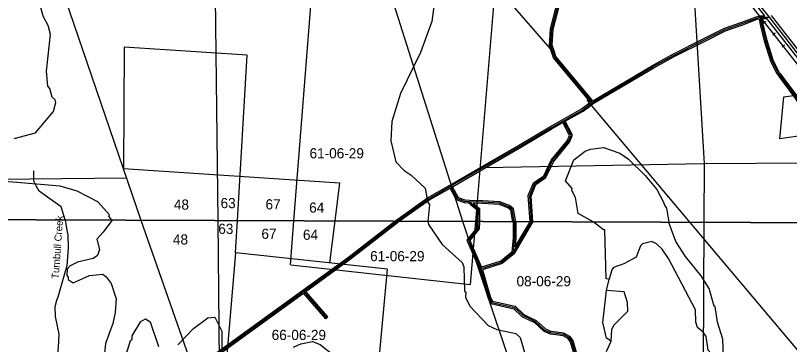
# Model space of a CAD drawing. Extents: x 418523 to 616617, y 1878279 to 2196743.
# Drawn here: x 515312 to 532459, y 2057533 to 2064823 of the extents above; entities that cross this region are included whole.
import ezdxf

# ---------------------------------------------------------------- set-up
doc = ezdxf.new("R2010")
doc.units = 0
for name, color, linetype in [('Level 1', 7, 'Continuous'), ('Level 13', 7, 'Continuous'), ('Level 14', 7, 'Continuous'), ('Level 2', 7, 'Continuous'), ('Level 31', 7, 'Continuous'), ('Level 32', 7, 'Continuous'), ('Level 34', 7, 'Continuous'), ('Level 37', 7, 'Continuous'), ('Level 41', 7, 'Continuous'), ('Level 5', 7, 'Continuous'), ('Level 55', 7, 'Continuous'), ('Level 63', 7, 'Continuous'), ('Level 7', 7, 'Continuous')]:
    doc.layers.add(name, color=color, linetype=linetype)

msp = doc.modelspace()

# ---------------------------------------------------------------- linework, layer by layer
at = {"layer": 'Level 1'}
for p, q in [((515775.285, 2067083.411), (518087.861, 2060289.79)), ((519715.147, 2066654.907), (519792.685, 2060279.514)), ((530255.058, 2066761.506), (530567.546, 2061545.046)), ((525224.632, 2060258.832), (523277.618, 2066406.519)), ((521479.981, 2060273.09), (521923.562, 2065890.861)), ((525944.145, 2065580.256), (525501.336, 2060257.779)), ((517718.923, 2064117.558), (517702.688, 2061435.536)), ((520442.344, 2063943.396), (517718.923, 2064117.558)), ((520228.679, 2060277.853), (520442.344, 2063943.396)), ((532335.836, 2063017.221), (537087.106, 2063742.87)), ((532240.876, 2062089.178), (532335.836, 2063017.221)), ((537009.866, 2062778.669), (532240.876, 2062089.178)), ((525703.106, 2061452.734), (530567.546, 2061545.046)), ((530567.546, 2061545.046), (530561.71, 2060238.511)), ((530567.546, 2061545.046), (534113.13, 2061559.674)), ((517702.688, 2061435.536), (522490.056, 2061116.086)), ((517778.986, 2061214.799), (514496.269, 2061182.907)), ((522490.056, 2061116.086), (522383.332, 2060269.651)), ((518087.86, 2060289.79), (519935.635, 2055014.978)), ((519792.684, 2060279.514), (519792.686, 2060279.315)), ((519792.686, 2060279.315), (519842.067, 2055573.636)), ((520186.965, 2059562.291), (520228.678, 2060277.853)), ((521403.284, 2059301.792), (521479.98, 2060273.09)), ((522383.331, 2060269.651), (522266.372, 2059342.048)), ((527219.641, 2054276.582), (525224.631, 2060258.832)), ((525501.335, 2060257.779), (525385.123, 2058860.975)), ((530561.709, 2060238.511), (530543.47, 2056157.758)), ((520186.965, 2059562.291), (519850.053, 2055569.597)), ((523553.825, 2059205.685), (520193.891, 2059561.557)), ((521415.29, 2059301.736), (525385.123, 2058860.975)), ((523188.094, 2055239.838), (523553.825, 2059205.685))]:
    msp.add_line(p, q, dxfattribs=at)
at = {"layer": 'Level 13'}
for p, q in [((532012.433, 2064786.118), (531055.697, 2066013.157)), ((533776.364, 2062515.915), (532012.433, 2064786.118))]:
    msp.add_line(p, q, dxfattribs=at)
at = {"layer": 'Level 14'}
for p, q in [((531912.692, 2064816.459), (531008.38, 2065976.262)), ((533817.906, 2062560.241), (532059.814, 2064822.932)), ((533728.984, 2062479.1), (531959.621, 2064756.297))]:
    msp.add_line(p, q, dxfattribs=at)
at = {"layer": 'Level 31'}
for p, q in [((531814.296, 2064786.796), (532012.433, 2064786.118)), ((528045.386, 2062860.055), (528093.626, 2062896.616)), ((525408.986, 2060661.948), (525365.424, 2060695.927)), ((523754.789, 2060259.531), (523761.68, 2060264.402)), ((525557.926, 2060257.563), (525557.885, 2060253.009)), ((526339.872, 2059566.869), (526744.015, 2060248.768)), ((526363.515, 2060250.124), (526362.705, 2060254.499)), ((526744.015, 2060248.768), (526743.709, 2060253.049)), ((522206.563, 2058124.99), (521697.145, 2058713.473))]:
    msp.add_line(p, q, dxfattribs=at)
for points in [[(527215.758, 2064026.741), (527170.975, 2064162.187), (527196.302, 2064521.406), (527318.617, 2065007.93)], [(528093.626, 2062896.616), (529439.125, 2063689.435), (529903.728, 2063946.026), (530547.386, 2064268.191), (531030.916, 2064510.911), (531413.099, 2064645.246), (531732.247, 2064766.347), (531814.296, 2064786.796)], [(532918.796, 2060229.537), (532800.346, 2060699.4), (532777.045, 2060922.773), (532942.31, 2061305.159), (532962.203, 2061384.008), (532742.304, 2062068.821), (532685.134, 2062292.309), (532704.913, 2062431.166), (532744.201, 2062629.232), (532744.766, 2062795.792), (532624.521, 2062994.402), (532244.83, 2063503.744), (532211.079, 2063538.408), (532071.831, 2063824.73), (531933.422, 2064263.428), (531847.62, 2064627.393), (531814.296, 2064786.796)], [(528093.626, 2062896.616), (527256.784, 2063902.584), (527215.758, 2064026.741)], [(527450.574, 2062490.119), (527870.826, 2062727.931), (528045.386, 2062860.055)], [(524950.391, 2061039.638), (526506.264, 2061935.237), (527164.483, 2062328.208), (527450.574, 2062490.119)], [(526743.71, 2060253.049), (526702.698, 2060826.427), (526814.14, 2061098.057), (527037.851, 2061251.459), (527202.42, 2061598.91), (527561.015, 2062032.592), (527620.366, 2062166.941), (527450.574, 2062490.119)], [(523761.681, 2060264.402), (524453.955, 2060753.768), (524950.391, 2061039.638)], [(525365.424, 2060695.927), (525265.718, 2060698.468), (525105.451, 2060761.597), (524950.391, 2061039.638)], [(526362.706, 2060254.499), (526313.202, 2060521.967), (526238.094, 2060586.97), (526036.104, 2060668.063), (525661.061, 2060689.046), (525365.424, 2060695.927)], [(525408.986, 2060661.948), (525560.476, 2060534.482), (525557.927, 2060257.563)], [(521697.145, 2058713.473), (522709.068, 2059447.272), (523754.789, 2060259.531)], [(525557.885, 2060253.009), (525556.715, 2060103.544), (525345.578, 2059841.368), (525617.145, 2059210.876)], [(526363.515, 2060250.124), (526368.267, 2059895.527), (526339.872, 2059566.869)], [(526339.872, 2059566.869), (526077.62, 2059351.422), (525617.145, 2059210.876)], [(525617.145, 2059210.876), (525808.885, 2058563.58), (525861.088, 2058466.293), (526364.032, 2058351.392), (526556.195, 2058173.962), (526681.665, 2058114.237), (526827.67, 2058042.801), (527034.358, 2057853.686), (527165.854, 2057796.85), (527294.657, 2057784.392), (527443.69, 2057762.771), (527563.433, 2057694.341), (527630.245, 2057608.642), (527767.545, 2057132.111), (527814.215, 2056629.717), (527785.944, 2056333.426), (527779.064, 2056177.798), (527830.774, 2056027.783)], [(518921.306, 2056410.521), (519139.392, 2056734.822), (519449.06, 2057083.874), (521697.145, 2058713.473)]]:
    msp.add_lwpolyline(points, dxfattribs=at)
at = {"layer": 'Level 32'}
for p, q in [((531810.665, 2064816.808), (531912.692, 2064816.459)), ((531851.244, 2064756.667), (531959.621, 2064756.297)), ((528027.265, 2062883.965), (528050.487, 2062901.563)), ((528063.507, 2062836.145), (528110.36, 2062871.652)), ((525390.097, 2060638.634), (525354.772, 2060666.187)), ((523712.397, 2060264.591), (523736.921, 2060283.637)), ((523772.66, 2060235.421), (523813.377, 2060264.206)), ((525527.926, 2060257.678), (525527.885, 2060253.285)), ((525587.927, 2060257.449), (525587.884, 2060252.732)), ((526333.553, 2060247.171), (526332.175, 2060254.616)), ((526362.993, 2059547.035), (526774.61, 2060241.545)), ((526381.075, 2059695.23), (526711.75, 2060253.171)), ((526393.48, 2060253.075), (526393.238, 2060254.383)), ((526711.751, 2060253.171), (526713.422, 2060255.99)), ((526774.61, 2060241.545), (526773.795, 2060252.934)), ((522183.881, 2058105.354), (521692.475, 2058673.031)), ((522229.245, 2058144.625), (521741.231, 2058708.383)), ((522183.881, 2058105.354), (522229.245, 2058144.625))]:
    msp.add_line(p, q, dxfattribs=at)
for points in [[(527187.275, 2064017.323), (527140.631, 2064158.391), (527166.562, 2064526.156), (527289.784, 2065016.286)], [(527244.242, 2064036.16), (527201.317, 2064165.983), (527226.042, 2064516.657), (527347.451, 2064999.574)], [(528100.376, 2062935.414), (529424.255, 2063715.495), (529889.756, 2063972.581), (530533.942, 2064295.012), (531019.164, 2064538.581), (531402.801, 2064673.427), (531723.266, 2064795.028), (531810.664, 2064816.808)], [(528110.359, 2062871.652), (529453.995, 2063663.376), (529917.7, 2063919.47), (530560.829, 2064241.371), (531042.667, 2064483.241), (531423.396, 2064617.066), (531741.228, 2064737.666), (531791.309, 2064750.148)], [(532887.828, 2060229.656), (532770.731, 2060694.151), (532746.391, 2060927.468), (532913.812, 2061314.842), (532931.012, 2061383.017), (532713.463, 2062060.51), (532654.593, 2062290.644), (532675.327, 2062436.203), (532714.211, 2062632.23), (532714.736, 2062787.466), (532599.606, 2062977.63), (532221.957, 2063484.23), (532186.213, 2063520.941), (532043.886, 2063813.596), (531904.477, 2064255.462), (531818.331, 2064620.881), (531791.308, 2064750.146)], [(532948.091, 2060236.067), (532829.961, 2060704.65), (532807.698, 2060918.077), (532970.807, 2061295.476), (532993.393, 2061384.999), (532771.145, 2062077.131), (532715.675, 2062293.974), (532734.499, 2062426.127), (532774.191, 2062626.235), (532774.794, 2062804.12), (532649.438, 2063011.174), (532267.702, 2063523.258), (532235.945, 2063555.875), (532099.777, 2063835.864), (531962.366, 2064271.393), (531876.907, 2064633.906), (531851.244, 2064756.667)], [(528050.487, 2062901.563), (527230.083, 2063887.771), (527187.273, 2064017.329)], [(528100.376, 2062935.414), (527283.486, 2063917.397), (527244.244, 2064036.154)], [(527435.799, 2062516.23), (527854.312, 2062753.056), (528027.28, 2062883.976)], [(527490.658, 2062478.329), (527887.339, 2062702.804), (528063.491, 2062836.134)], [(524935.425, 2061065.639), (526491.09, 2061961.119), (527149.403, 2062354.146), (527435.797, 2062516.229)], [(524991.01, 2061028.401), (526521.438, 2061909.356), (527179.563, 2062302.27), (527438.413, 2062448.764)], [(526713.422, 2060255.99), (526672.271, 2060831.306), (526789.784, 2061117.733), (527014.206, 2061271.621), (527176.911, 2061615.139), (527535.25, 2062048.511), (527587.07, 2062165.813), (527438.413, 2062448.763)], [(526773.796, 2060252.934), (526733.125, 2060821.549), (526838.495, 2061078.381), (527061.497, 2061231.297), (527227.93, 2061582.681), (527586.78, 2062016.673), (527653.662, 2062168.069), (527490.658, 2062478.329)], [(523736.921, 2060283.637), (524437.776, 2060779.071), (524935.421, 2061065.636)], [(523813.378, 2060264.206), (524470.135, 2060728.465), (524939.006, 2060998.461)], [(525354.772, 2060666.187), (525259.656, 2060668.612), (525084.475, 2060737.616), (524939.006, 2060998.461)], [(525366.187, 2060725.918), (525271.781, 2060728.324), (525126.428, 2060785.578), (524991.01, 2061028.401)], [(526393.239, 2060254.383), (526340.788, 2060537.769), (526253.931, 2060612.94), (526042.705, 2060697.741), (525662.249, 2060719.027), (525366.187, 2060725.918)], [(525453.297, 2060663.872), (525590.606, 2060548.339), (525587.928, 2060257.449)], [(526332.176, 2060254.616), (526285.617, 2060506.165), (526222.257, 2060561), (526029.504, 2060638.385), (525659.875, 2060659.064), (525453.297, 2060663.872)], [(525390.097, 2060638.634), (525530.347, 2060520.626), (525527.927, 2060257.678)], [(521679.534, 2058737.761), (522691.055, 2059471.27), (523712.396, 2060264.591)], [(521741.231, 2058708.382), (522727.08, 2059423.276), (523772.66, 2060235.421)], [(525527.885, 2060253.243), (525526.797, 2060114.225), (525310.872, 2059846.105), (525588.887, 2059200.646)], [(525587.885, 2060252.774), (525586.634, 2060092.864), (525380.283, 2059836.632), (525634.075, 2059247.41)], [(526333.552, 2060247.171), (526338.249, 2059896.621), (526311.07, 2059582.033)], [(526393.48, 2060253.075), (526398.285, 2059894.434), (526381.075, 2059695.23)], [(526311.071, 2059582.033), (526063.172, 2059378.379), (525634.075, 2059247.41)], [(526362.992, 2059547.035), (526092.067, 2059324.465), (525654.362, 2059190.868)], [(525588.887, 2059200.645), (525780.994, 2058552.107), (525841.105, 2058440.085), (526349.555, 2058323.926), (526539.19, 2058148.831), (526668.625, 2058087.218), (526810.605, 2058017.751), (527017.826, 2057828.148), (527158.275, 2057767.442), (527291.058, 2057754.6), (527433.748, 2057733.899), (527543.41, 2057671.23), (527603.022, 2057594.767), (527737.935, 2057126.522), (527784.081, 2056629.756), (527756.007, 2056335.514), (527748.84, 2056173.42), (527792.332, 2056047.251)], [(525654.362, 2059190.868), (525836.777, 2058575.051), (525881.072, 2058492.501), (526378.509, 2058378.859), (526573.201, 2058199.093), (526694.704, 2058141.256), (526844.735, 2058067.851), (527050.89, 2057879.223), (527173.431, 2057826.257), (527298.257, 2057814.184), (527453.633, 2057791.644), (527583.455, 2057717.452), (527657.47, 2057622.517), (527797.156, 2057137.701), (527844.348, 2056629.68), (527815.881, 2056331.336), (527809.288, 2056182.177), (527859.137, 2056037.56)], [(518897.377, 2056428.698), (519115.618, 2056753.231), (519428.796, 2057106.239), (521679.538, 2058737.764)], [(518959.462, 2056413.496), (519163.166, 2056716.415), (519469.325, 2057061.51), (521692.475, 2058673.032)]]:
    msp.add_lwpolyline(points, dxfattribs=at)
at = {"layer": 'Level 37'}
for p, q in [((531932.37, 2064691.083), (531879.428, 2064649.464)), ((532139.326, 2064427.829), (532086.383, 2064386.209)), ((532346.281, 2064164.575), (532293.339, 2064122.955))]:
    msp.add_line(p, q, dxfattribs=at)
msp.add_lwpolyline([(535404.393, 2060220.075), (531814.296, 2064786.796), (523243.302, 2075800.466), (522302.281, 2077010.236), (516738.081, 2084166.896), (512221.347, 2089467.345), (510021.089, 2091972.086), (504752.968, 2098314.143)], dxfattribs=at)
at = {"layer": 'Level 5'}
for p, q in [((516416.095, 2060286.998), (516414.429, 2060292.376)), ((516416.095, 2060286.998), (516458.791, 2060029.353)), ((528403.081, 2058729.736), (528462.258, 2058979.622))]:
    msp.add_line(p, q, dxfattribs=at)
for points in [[(516414.43, 2060292.376), (516325.417, 2060579.741), (516121.787, 2060722.721), (515836.101, 2060929.662), (515779.211, 2061035.347), (515720.163, 2061155.588), (515718.807, 2061378.89)], [(516458.791, 2060029.353), (516469.615, 2059962.396), (516479.589, 2059674.328), (516450.507, 2059272.581), (516385.691, 2059046.261)], [(530856.986, 2057071.182), (530790.921, 2057263.116), (530657.996, 2057405.258), (530608.95, 2057713.865), (530542.556, 2057805.796), (530417.842, 2057906.227), (530384.919, 2058031.4), (530377.424, 2058298.166), (529780.9, 2059442.207), (529639.834, 2059642.741), (529515.179, 2059759.841), (529406.975, 2059818.552), (529198.401, 2059760.858), (529156.591, 2059719.337), (529064.073, 2059469.54), (528788.48, 2059320.373), (528563.135, 2059237.729), (528521.295, 2059187.837), (528462.258, 2058979.622)], [(516385.691, 2059046.261), (516252.539, 2058583.817), (516222.792, 2058504.651), (516183.958, 2058366.968), (516191.06, 2058155.646), (516270.59, 2057761.482), (516259.989, 2057473.858), (516153.502, 2056455.62), (516040.743, 2056195.301), (515895.406, 2055943.471), (515871.815, 2055901.013)], [(528507.833, 2057603.96), (528525.359, 2057862.356), (528567.358, 2057962.229), (528876.79, 2058269.69), (528869.066, 2058461.464), (528794.83, 2058703.449), (528403.081, 2058729.736)], [(528407.075, 2057379.203), (528507.833, 2057603.96)]]:
    msp.add_lwpolyline(points, dxfattribs=at)
at = {"layer": 'Level 55'}
for p, q in [((527215.758, 2064026.741), (517796.093, 2074890.541)), ((527967.526, 2062952.702), (528045.386, 2062860.055)), ((528045.386, 2062860.055), (530248.389, 2060239.705)), ((530248.388, 2060239.705), (530251.12, 2060236.455)), ((530251.12, 2060236.455), (534375.312, 2055332.134))]:
    msp.add_line(p, q, dxfattribs=at)
at = {"layer": 'Level 63'}
for points in [[(497959.305, 2060362.642), (537528.701, 2060211.986), (537676.82, 2105670.798), (498157.221, 2105821.853), (497959.305, 2060362.642)], [(497762.102, 2014904.337), (537381.015, 2014754.121), (537528.7, 2060211.986), (497959.304, 2060362.642), (497762.102, 2014904.337)]]:
    msp.add_lwpolyline(points, dxfattribs=at)
at = {"layer": 'Level 7'}
for p, q in [((517446.86, 2060283.626), (517443.37, 2060288.458)), ((524449.456, 2060261.784), (524449.363, 2060260.79)), ((528110.334, 2060247.845), (528109.019, 2060248.848)), ((529783.603, 2060241.474), (529784.596, 2060235.046))]:
    msp.add_line(p, q, dxfattribs=at)
for points in [[(524615.829, 2065303.77), (524538.809, 2064687.143), (524286.496, 2064004.373), (523841.704, 2063097.156), (523647.942, 2062472.547), (523629.87, 2062047.456)], [(515285.307, 2062099.679), (515752.536, 2062223.187), (516154.216, 2062697.053), (516204.883, 2062896.969), (516188.411, 2062955.381), (516121.919, 2063013.971), (516072.514, 2063205.866), (516031.002, 2063256.016), (515998.736, 2063589.575), (516084.741, 2064397.936), (516035.366, 2064598.171), (515927.681, 2064806.915), (515804.079, 2065249.165)], [(523629.87, 2062047.456), (523736.741, 2061580.256), (523919.52, 2061387.933), (524077.585, 2061287.371), (524385.088, 2060994.587), (524442.465, 2060702.621), (524483.917, 2060627.459), (524449.457, 2060261.784)], [(528109.019, 2060248.848), (527776.157, 2060433.33), (527718.979, 2060791.988), (527636.104, 2060942.301), (527644.603, 2060992.292), (527495.096, 2061159.505), (527680.001, 2061625.759), (527930.713, 2061816.676), (528047.546, 2061857.969), (528339.481, 2061898.703), (528697.522, 2061772.473), (528888.839, 2061638.472), (529262.795, 2061278.796), (529520.216, 2060969.501), (529669.356, 2060685.576), (529685.797, 2060618.855), (529735.62, 2060551.993), (529783.604, 2060241.474)], [(517443.371, 2060288.458), (517380.458, 2060375.557), (517397.268, 2060408.828), (517139.746, 2060693.123), (516682.001, 2060928.014), (516298.891, 2061037.663), (514807.104, 2061167.55)], [(517446.86, 2060283.626), (517253.15, 2060024.637), (517110.91, 2059866.702), (517176.885, 2059641.397), (517126.447, 2059508.174), (517034.515, 2059441.781), (516684.129, 2059359.556), (516525.477, 2059276.681), (516458.556, 2059201.889), (516449.769, 2059060.206), (516482.98, 2059026.755), (516482.811, 2058976.744), (516590.965, 2058901.353), (516949.91, 2059058.571), (517250.157, 2059090.965), (517324.98, 2059032.344), (517432.865, 2058881.961), (517540.163, 2058548.155), (517522.508, 2058239.737), (517471.71, 2057998.151), (517303.545, 2057556.878), (517286.158, 2057340.193)], [(524449.363, 2060260.79), (524464.685, 2060193.018), (524763.399, 2059750.211), (525203.916, 2059348.656), (525245.299, 2059256.824), (525260.209, 2058714.891), (525285.16, 2058689.791), (525284.801, 2058581.418), (525375.847, 2058381.045), (525782.954, 2057954.589), (525974.4, 2057862.269), (526399.291, 2057777.531), (526490.695, 2057685.53), (526606.194, 2057310.002)], [(528462.258, 2058979.622), (528395.596, 2058988.191), (528365.746, 2060072.016), (528340.736, 2060072.076), (528110.333, 2060247.845)], [(530856.986, 2057071.182), (530948.748, 2057095.894), (530999.326, 2057262.458), (530983.93, 2057654.307), (530860.09, 2058029.866), (530811.183, 2058371.823), (530786.172, 2058380.222), (530679.073, 2058772.391), (530504.924, 2059056.386), (530156.168, 2059482.682), (529940.497, 2059816.817), (529784.596, 2060235.046)], [(528507.833, 2057603.96), (528408.03, 2057670.981), (528325.771, 2058021.368), (528403.081, 2058729.736)], [(517735.92, 2057213.675), (517862.276, 2057621.766), (517895.756, 2057654.987), (517895.945, 2057721.679), (518088.765, 2058046.169), (518188.965, 2058104.231), (518297.14, 2058037.181), (518478.743, 2057486.39)], [(518912.362, 2057526.665), (519255.324, 2057884.017), (519572.897, 2058124.756), (519731.32, 2058140.908), (519880.39, 2057831.973), (519887.098, 2057331.761)], [(521471.492, 2057476.711), (521630.115, 2057551.215), (521888.7, 2057600.379), (522063.575, 2057533.129), (522379.537, 2057282.026)]]:
    msp.add_lwpolyline(points, dxfattribs=at)

# ---------------------------------------------------------------- texts
at = {"layer": 'Level 2'}
for s, p in [('61-06-29', (521826.409, 2061657.42)), ('48', (518820.771, 2060520.486)), ('63', (519855.983, 2060553.976)), ('67', (520851.707, 2060525.916)), ('64', (521818.422, 2060454.191)), ('63', (519804.718, 2059983.705)), ('48', (518800.081, 2059747.723)), ('67', (520760.662, 2059873.215)), ('64', (521679.892, 2059852.791)), ('61-06-29', (523168.7, 2059378.521)), ('08-06-29', (526412.444, 2058823.174)), ('66-06-29', (520987.466, 2057632.767))]:
    msp.add_text(s, height=225, dxfattribs=at).set_placement(p)
at = {"layer": 'Level 34'}
for height, rotation, p in [(25, 22.0626083, (531490.616, 2064662.054)), (25, 30.5073888, (528668.518, 2063220.859)), (24.99916, 29.5037972, (527561.602, 2062538.588)), (24.99916, 29.9250083, (525629.746, 2061416.272)), (25, 35.2555278, (524012.825, 2060426.63)), (25, 37.8372833, (523144.08, 2059769.341)), (25, 35.9369611, (520482.515, 2057817.571))]:
    msp.add_text('NINE MILE ROAD', height=height, rotation=rotation, dxfattribs=at).set_placement(p)
at = {"layer": 'Level 41'}
msp.add_text('Turnbull Creek', height=159.99916, rotation=85.8586194, dxfattribs=at).set_placement((516270.335, 2058981.651))

doc.saveas('drawing.dxf')
